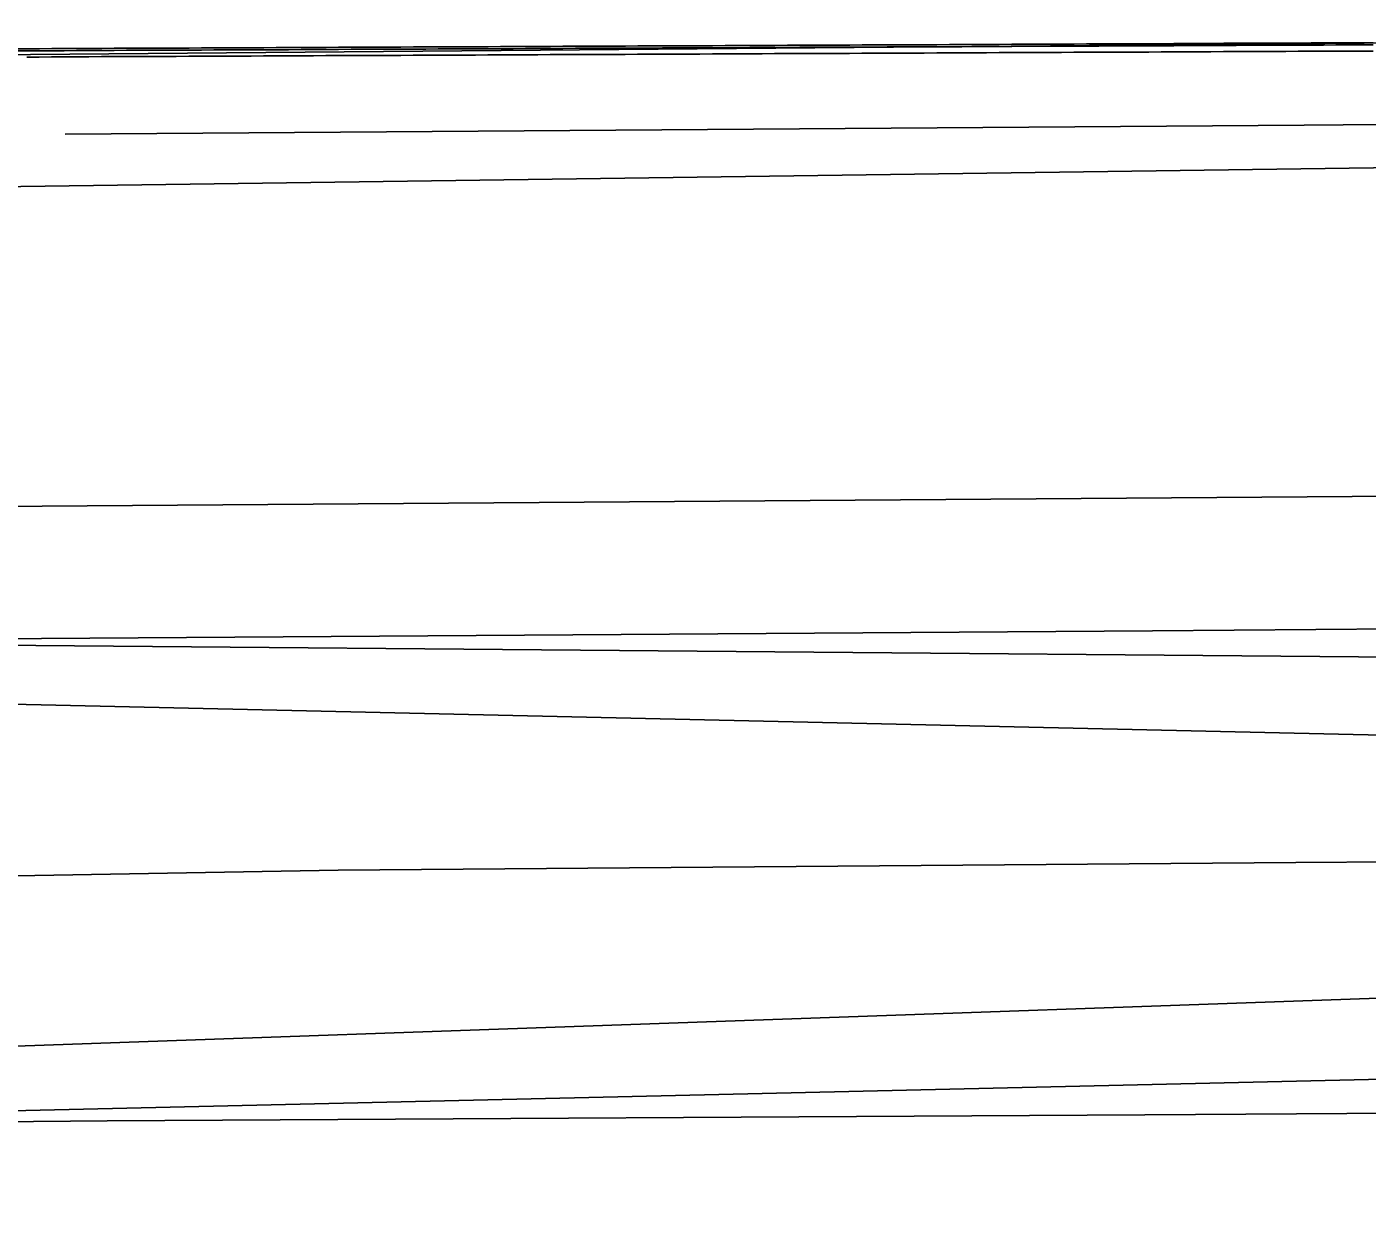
# Model space of a CAD drawing. Extents: x 2145380 to 2157287, y 139568 to 149130.
# Drawn here: x 2152700.9 to 2152808.5, y 142886.6 to 142981.5 of the extents above; entities that cross this region are included whole.
import ezdxf

# ---------------------------------------------------------------- set-up
doc = ezdxf.new("R2010")
doc.units = 0
for name, color, linetype in [('PR_PREVIOUSLY CONSTRUCTED', 7, 'Continuous'), ('TOPO_Curb Back', 7, 'Continuous'), ('TOPO_Flowline', 7, 'Continuous'), ('TOPO_Misc Line', 7, 'Continuous')]:
    doc.layers.add(name, color=color, linetype=linetype)

msp = doc.modelspace()

# ---------------------------------------------------------------- linework, layer by layer
at = {"layer": 'PR_PREVIOUSLY CONSTRUCTED'}
for p, q in [((2153203.47, 142975.6), (2152659.65, 142968.08)), ((2152659.83, 142942.71), (2153053.68, 142945.53)), ((2153203.81, 142927.6), (2152659.91, 142932.16)), ((2152659.94, 142928.01), (2153173.89, 142916.39)), ((2153173.89, 142916.39), (2152659.94, 142928.01)), ((2153173.89, 142916.39), (2152630.16, 142897.21)), ((2153173.89, 142916.39), (2152630.16, 142897.21)), ((2153173.97, 142905.39), (2152630.19, 142892.9))]:
    msp.add_line(p, q, dxfattribs=at)
for points in [[(2152699.91, 142979.54), (2152700.91, 142979.54), (2152701.91, 142979.54), (2152702.91, 142979.55), (2152703.91, 142979.55), (2152704.91, 142979.56), (2152705.92, 142979.56), (2152706.92, 142979.57), (2152707.92, 142979.57), (2152708.92, 142979.58), (2152709.92, 142979.58), (2152710.92, 142979.58), (2152711.92, 142979.59), (2152712.92, 142979.59), (2152713.92, 142979.6), (2152714.92, 142979.6), (2152715.92, 142979.61), (2152716.92, 142979.61), (2152717.92, 142979.62), (2152718.92, 142979.62), (2152719.92, 142979.62), (2152720.92, 142979.63), (2152721.92, 142979.63), (2152722.93, 142979.64), (2152723.93, 142979.64), (2152724.93, 142979.65), (2152725.93, 142979.65), (2152726.93, 142979.66), (2152727.93, 142979.66), (2152728.93, 142979.67), (2152729.93, 142979.67), (2152730.93, 142979.67), (2152731.93, 142979.68), (2152732.93, 142979.68), (2152733.93, 142979.69), (2152734.93, 142979.69), (2152735.93, 142979.7), (2152736.93, 142979.7), (2152737.93, 142979.71), (2152738.93, 142979.71), (2152739.94, 142979.71), (2152740.94, 142979.72), (2152741.94, 142979.72), (2152742.94, 142979.73), (2152743.94, 142979.73), (2152744.94, 142979.74), (2152745.94, 142979.74), (2152746.94, 142979.75), (2152747.94, 142979.75), (2152748.94, 142979.75), (2152749.94, 142979.76), (2152750.94, 142979.76), (2152751.94, 142979.77), (2152752.94, 142979.77), (2152753.94, 142979.78), (2152754.94, 142979.78), (2152755.94, 142979.79), (2152756.95, 142979.79), (2152757.95, 142979.79), (2152758.95, 142979.8), (2152759.95, 142979.8), (2152760.95, 142979.81), (2152761.95, 142979.81), (2152762.95, 142979.82), (2152763.95, 142979.82), (2152764.95, 142979.83), (2152765.95, 142979.83), (2152766.95, 142979.83), (2152767.95, 142979.84), (2152768.95, 142979.84), (2152769.95, 142979.85), (2152770.95, 142979.85), (2152771.95, 142979.86), (2152772.95, 142979.86), (2152773.96, 142979.87), (2152774.96, 142979.87), (2152775.96, 142979.87), (2152776.96, 142979.88), (2152777.96, 142979.88), (2152778.96, 142979.89), (2152779.96, 142979.89), (2152780.96, 142979.9), (2152781.96, 142979.9), (2152782.96, 142979.91), (2152783.96, 142979.91), (2152784.96, 142979.92), (2152785.96, 142979.92), (2152786.96, 142979.92), (2152787.96, 142979.93), (2152788.96, 142979.93), (2152789.96, 142979.94), (2152790.97, 142979.94), (2152791.97, 142979.95), (2152792.97, 142979.95), (2152793.97, 142979.96), (2152794.97, 142979.96), (2152795.97, 142979.96), (2152796.97, 142979.97), (2152797.97, 142979.97), (2152798.97, 142979.98), (2152799.97, 142979.98), (2152800.97, 142979.99), (2152801.97, 142979.99), (2152802.97, 142980), (2152803.97, 142980), (2152804.97, 142980), (2152805.97, 142980.01), (2152806.97, 142980.01), (2152807.98, 142980.02), (2152808.98, 142980.02)], [(2152699.92, 142979.7), (2152700.92, 142979.71), (2152701.92, 142979.71), (2152702.92, 142979.72), (2152703.92, 142979.72), (2152704.92, 142979.72), (2152705.92, 142979.73), (2152706.92, 142979.73), (2152707.92, 142979.74), (2152708.92, 142979.74), (2152709.92, 142979.75), (2152710.92, 142979.75), (2152711.92, 142979.76), (2152712.92, 142979.76), (2152713.93, 142979.76), (2152714.93, 142979.77), (2152715.93, 142979.77), (2152716.93, 142979.78), (2152717.93, 142979.78), (2152718.93, 142979.79), (2152719.93, 142979.79), (2152720.93, 142979.8), (2152721.93, 142979.8), (2152722.93, 142979.8), (2152723.93, 142979.81), (2152724.93, 142979.81), (2152725.93, 142979.82), (2152726.93, 142979.82), (2152727.93, 142979.83), (2152728.93, 142979.83), (2152729.93, 142979.84), (2152730.94, 142979.84), (2152731.94, 142979.85), (2152732.94, 142979.85), (2152733.94, 142979.85), (2152734.94, 142979.86), (2152735.94, 142979.86), (2152736.94, 142979.87), (2152737.94, 142979.87), (2152738.94, 142979.88), (2152739.94, 142979.88), (2152740.94, 142979.89), (2152741.94, 142979.89), (2152742.94, 142979.89), (2152743.94, 142979.9), (2152744.94, 142979.9), (2152745.94, 142979.91), (2152746.94, 142979.91), (2152747.95, 142979.92), (2152748.95, 142979.92), (2152749.95, 142979.93), (2152750.95, 142979.93), (2152751.95, 142979.93), (2152752.95, 142979.94), (2152753.95, 142979.94), (2152754.95, 142979.95), (2152755.95, 142979.95), (2152756.95, 142979.96), (2152757.95, 142979.96), (2152758.95, 142979.97), (2152759.95, 142979.97), (2152760.95, 142979.97), (2152761.95, 142979.98), (2152762.95, 142979.98), (2152763.95, 142979.99), (2152764.96, 142979.99), (2152765.96, 142980), (2152766.96, 142980), (2152767.96, 142980.01), (2152768.96, 142980.01), (2152769.96, 142980.01), (2152770.96, 142980.02), (2152771.96, 142980.02), (2152772.96, 142980.03), (2152773.96, 142980.03), (2152774.96, 142980.04), (2152775.96, 142980.04), (2152776.96, 142980.05), (2152777.96, 142980.05), (2152778.96, 142980.05), (2152779.96, 142980.06), (2152780.96, 142980.06), (2152781.97, 142980.07), (2152782.97, 142980.07), (2152783.97, 142980.08), (2152784.97, 142980.08), (2152785.97, 142980.09), (2152786.97, 142980.09), (2152787.97, 142980.1), (2152788.97, 142980.1), (2152789.97, 142980.1), (2152790.97, 142980.11), (2152791.97, 142980.11), (2152792.97, 142980.12), (2152793.97, 142980.12), (2152794.97, 142980.13), (2152795.97, 142980.13), (2152796.97, 142980.14), (2152797.97, 142980.14), (2152798.98, 142980.14), (2152799.98, 142980.15), (2152800.98, 142980.15), (2152801.98, 142980.16), (2152802.98, 142980.16), (2152803.98, 142980.17), (2152804.98, 142980.17), (2152805.98, 142980.18), (2152806.98, 142980.18), (2152807.98, 142980.18), (2152808.98, 142980.19)], [(2152700.9, 142979.04), (2152701.9, 142979.04), (2152702.9, 142979.05), (2152703.9, 142979.05), (2152704.9, 142979.06), (2152705.9, 142979.06), (2152706.9, 142979.07), (2152707.9, 142979.07), (2152708.9, 142979.08), (2152709.9, 142979.08), (2152710.9, 142979.08), (2152711.9, 142979.09), (2152712.9, 142979.09), (2152713.91, 142979.1), (2152714.91, 142979.1), (2152715.91, 142979.11), (2152716.91, 142979.11), (2152717.91, 142979.12), (2152718.91, 142979.12), (2152719.91, 142979.13), (2152720.91, 142979.13), (2152721.91, 142979.13), (2152722.91, 142979.14), (2152723.91, 142979.14), (2152724.91, 142979.15), (2152725.91, 142979.15), (2152726.91, 142979.16), (2152727.91, 142979.16), (2152728.91, 142979.17), (2152729.91, 142979.17), (2152730.92, 142979.17), (2152731.92, 142979.18), (2152732.92, 142979.18), (2152733.92, 142979.19), (2152734.92, 142979.19), (2152735.92, 142979.2), (2152736.92, 142979.2), (2152737.92, 142979.21), (2152738.92, 142979.21), (2152739.92, 142979.21), (2152740.92, 142979.22), (2152741.92, 142979.22), (2152742.92, 142979.23), (2152743.92, 142979.23), (2152744.92, 142979.24), (2152745.92, 142979.24), (2152746.92, 142979.25), (2152747.93, 142979.25), (2152748.93, 142979.25), (2152749.93, 142979.26), (2152750.93, 142979.26), (2152751.93, 142979.27), (2152752.93, 142979.27), (2152753.93, 142979.28), (2152754.93, 142979.28), (2152755.93, 142979.29), (2152756.93, 142979.29), (2152757.93, 142979.29), (2152758.93, 142979.3), (2152759.93, 142979.3), (2152760.93, 142979.31), (2152761.93, 142979.31), (2152762.93, 142979.32), (2152763.93, 142979.32), (2152764.94, 142979.33), (2152765.94, 142979.33), (2152766.94, 142979.33), (2152767.94, 142979.34), (2152768.94, 142979.34), (2152769.94, 142979.35), (2152770.94, 142979.35), (2152771.94, 142979.36), (2152772.94, 142979.36), (2152773.94, 142979.37), (2152774.94, 142979.37), (2152775.94, 142979.38), (2152776.94, 142979.38), (2152777.94, 142979.38), (2152778.94, 142979.39), (2152779.94, 142979.39), (2152780.94, 142979.4), (2152781.95, 142979.4), (2152782.95, 142979.41), (2152783.95, 142979.41), (2152784.95, 142979.42), (2152785.95, 142979.42), (2152786.95, 142979.42), (2152787.95, 142979.43), (2152788.95, 142979.43), (2152789.95, 142979.44), (2152790.95, 142979.44), (2152791.95, 142979.45), (2152792.95, 142979.45), (2152793.95, 142979.46), (2152794.95, 142979.46), (2152795.95, 142979.46), (2152796.95, 142979.47), (2152797.95, 142979.47), (2152798.96, 142979.48), (2152799.96, 142979.48), (2152800.96, 142979.49), (2152801.96, 142979.49), (2152802.96, 142979.5), (2152803.96, 142979.5), (2152804.96, 142979.5), (2152805.96, 142979.51), (2152806.96, 142979.51), (2152807.96, 142979.52), (2152808.96, 142979.52)], [(2151549.94, 142923.83), (2151613.4, 142924.65), (2151682.14, 142925.61), (2151714.53, 142925.47), (2151716.11, 142925.78), (2151760.46, 142925.88), (2151855.66, 142926.3), (2151964.45, 142926.98), (2152075.31, 142928.47), (2152128.68, 142928.83), (2152205.07, 142929.04), (2152298.52, 142929.69), (2152391.42, 142930.44), (2152496.15, 142931.12), (2152598.9, 142931.84), (2152702.1, 142932.38), (2152791.27, 142933.01), (2152894, 142933.85), (2152988.11, 142934.44)], [(2153000.44, 142895.41), (2152984.87, 142895.28), (2152963.61, 142895.18), (2152876.2, 142894.73), (2152790.65, 142894.15), (2152707.35, 142893.68), (2152616.96, 142892.77), (2152505.28, 142892.22), (2152396.73, 142891.27), (2152290.11, 142890.54), (2152207.99, 142889.83), (2152133.42, 142889.14), (2152038.54, 142888.61), (2151928.91, 142887.79), (2151832.82, 142887.11), (2151725.46, 142886.87), (2151702.62, 142886.59), (2151640.57, 142886.59), (2151585.91, 142886.93), (2151550.2, 142888.06)]]:
    msp.add_lwpolyline(points, dxfattribs=at)
at = {"layer": 'TOPO_Curb Back'}
msp.add_lwpolyline([(2152164.06, 142974.46), (2152164.05, 142975.58), (2152240.43, 142975.98), (2152367.84, 142977), (2152477.21, 142977.7), (2152574.48, 142978.24), (2152660.24, 142978.89), (2152808.25, 142980.16), (2152880.03, 142980.37), (2152988.37, 142981.46), (2152999.82, 142981.44)], dxfattribs=at)
at = {"layer": 'TOPO_Flowline'}
msp.add_lwpolyline([(2151868.49, 142907.97), (2151932.62, 142907.62), (2151991.23, 142908.21), (2152021.57, 142908.75), (2152053.84, 142908.8), (2152073.6, 142909.46), (2152094.72, 142910.34), (2152105.74, 142909.75), (2152114.03, 142908.09), (2152126.3, 142908.9), (2152202.86, 142909.72), (2152295.29, 142910.34), (2152387.19, 142909.51), (2152479.35, 142909.95), (2152557.95, 142911.01), (2152647.85, 142912.39), (2152725.9, 142913.8), (2152802.77, 142914.4), (2152886.01, 142915.05), (2152958.78, 142915.21), (2153000.3, 142915.4)], dxfattribs=at)
at = {"layer": 'TOPO_Misc Line'}
msp.add_lwpolyline([(2153103.32, 142975.73), (2153033.69, 142975.27), (2153003.39, 142975.02), (2152903.98, 142974.43), (2152803.42, 142973.57), (2152703.98, 142972.85)], dxfattribs=at)

doc.saveas('drawing.dxf')
